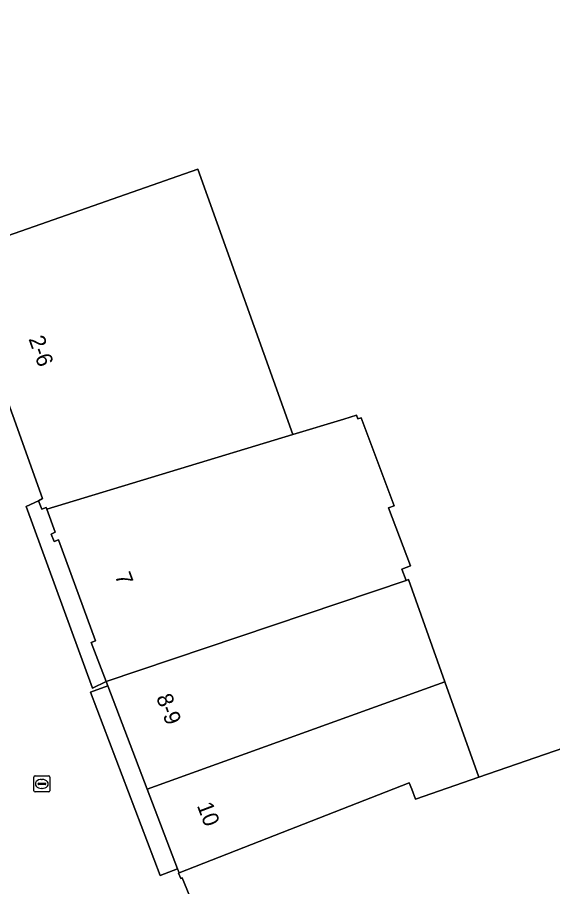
# Model space of a CAD drawing. Extents: x 161087 to 161926, y 382572 to 383873.
# Drawn here: x 161366.1 to 161399.4, y 383348.3 to 383402.3 of the extents above; entities that cross this region are included whole.
import ezdxf

# ---------------------------------------------------------------- set-up
doc = ezdxf.new("R2010")
doc.units = 0
for name, color, linetype in [('IMGEO_Kolk', 7, 'Continuous'), ('IMGEO_Pand', 7, 'Continuous'), ('IMGEO_Pand_nummerreeks', 7, 'Continuous'), ('IMGEO_Voetgangersgebied_open', 7, 'Continuous')]:
    doc.layers.add(name, color=color, linetype=linetype)

msp = doc.modelspace()

# ---------------------------------------------------------------- linework, layer by layer
at = {"layer": 'IMGEO_Kolk'}
for p, q in [((161367.123, 383354.218), (161367.123, 383355.07)), ((161367.198, 383355.144), (161368.05, 383355.144)), ((161368.124, 383355.07), (161368.124, 383354.218)), ((161367.382, 383354.638), (161367.382, 383354.65)), ((161367.82, 383354.601), (161367.422, 383354.601)), ((161367.425, 383354.687), (161367.823, 383354.687)), ((161367.611, 383354.924), (161367.636, 383354.924)), ((161367.866, 383354.65), (161367.866, 383354.638)), ((161368.05, 383354.144), (161367.198, 383354.144)), ((161367.634, 383354.364), (161367.609, 383354.364))]:
    msp.add_line(p, q, dxfattribs=at)
for points in [[(161367.123, 383354.218), (161367.123, 383355.07)], [(161367.198, 383355.144), (161368.05, 383355.144)], [(161368.124, 383355.07), (161368.124, 383354.218)], [(161368.05, 383354.144), (161367.198, 383354.144)]]:
    msp.add_lwpolyline(points, dxfattribs=at)
for centre, radius, start, end in [((161367.2, 383355.068), 0.0765, 91.552, 178.448), ((161367.2, 383355.068), 0.0765, 91.552, 178.448), ((161368.048, 383355.068), 0.0765, 1.552, 88.448), ((161368.048, 383355.068), 0.0765, 1.552, 88.448), ((161367.422, 383354.647), 0.0403, 85.8775, 175.7526), ((161367.419, 383354.637), 0.0366, 178.938, 274.7102), ((161367.823, 383354.644), 0.043, 264.8664, 352.4533), ((161367.827, 383354.649), 0.0386, 1.7309, 96.639), ((161367.2, 383354.22), 0.0765, 181.552, 268.448), ((161367.2, 383354.22), 0.0765, 181.552, 268.448), ((161368.048, 383354.22), 0.0765, 271.552, 358.448), ((161368.048, 383354.22), 0.0765, 271.552, 358.448)]:
    msp.add_arc(centre, radius, start, end, dxfattribs=at)
for centre, major_axis, ratio, start_param, end_param in [((161367.61, 383354.644), (-0.387, 0.002), 0.722429, 4.712389, 7.853982), ((161367.635, 383354.644), (-0.39, 0.002), 0.717154, 1.570796, 4.712389)]:
    msp.add_ellipse(centre, major_axis=major_axis, ratio=ratio, start_param=start_param, end_param=end_param, dxfattribs=at)
at = {"layer": 'IMGEO_Pand'}
msp.add_lwpolyline([(161355.486, 383406.172), (161362.107, 383387.495), (161362.212, 383387.608), (161377.316, 383392.887), (161383.241, 383376.38), (161386.399, 383377.338), (161387.196, 383377.581), (161387.282, 383377.353), (161387.478, 383377.427), (161389.542, 383371.954), (161389.196, 383371.824), (161390.558, 383368.213), (161390.016, 383368.009), (161390.28, 383367.308), (161390.422, 383367.355), (161392.697, 383360.988), (161394.815, 383355.062), (161413.676, 383361.576)], dxfattribs=at)
for points in [[(161383.241, 383376.38), (161377.316, 383392.887), (161362.212, 383387.608), (161367.673, 383372.394), (161367.419, 383372.264), (161367.62, 383371.729), (161367.899, 383371.838), (161367.936, 383371.736)], [(161383.241, 383376.38), (161367.936, 383371.736), (161368.459, 383370.305), (161368.212, 383370.19), (161368.382, 383369.721), (161368.652, 383369.831), (161370.965, 383363.545), (161370.693, 383363.444), (161371.615, 383361.024), (161390.28, 383367.308), (161390.016, 383368.009), (161390.558, 383368.213), (161389.196, 383371.824), (161389.542, 383371.954), (161387.478, 383377.427), (161387.282, 383377.353), (161387.196, 383377.581), (161386.399, 383377.338)], [(161392.697, 383360.988), (161390.422, 383367.355), (161390.28, 383367.308), (161371.615, 383361.024), (161371.719, 383360.751), (161374.168, 383354.324)], [(161417.109, 383351.978), (161413.676, 383361.576), (161394.815, 383355.062), (161390.874, 383353.701), (161390.638, 383354.307), (161390.482, 383354.706), (161380.663, 383350.87), (161376.155, 383349.109), (161376.126, 383349.098), (161376.267, 383348.76), (161376.357, 383348.794), (161380.373, 383339), (161380.298, 383338.969), (161380.404, 383338.689), (161393.792, 383343.014), (161393.401, 383344.117)], [(161374.168, 383354.324), (161376.063, 383349.35), (161376.155, 383349.109), (161380.663, 383350.87), (161390.482, 383354.706), (161390.638, 383354.307), (161390.874, 383353.701), (161394.815, 383355.062), (161392.697, 383360.988)]]:
    msp.add_lwpolyline(points, close=True, dxfattribs=at)
at = {"layer": 'IMGEO_Voetgangersgebied_open'}
msp.add_lwpolyline([(161380.373, 383339), (161376.357, 383348.794), (161376.267, 383348.76), (161376.126, 383349.098), (161376.155, 383349.109), (161376.063, 383349.35), (161374.99, 383348.941), (161370.646, 383360.342), (161371.719, 383360.751), (161371.615, 383361.024), (161370.775, 383360.608), (161366.647, 383371.904), (161367.419, 383372.264), (161367.673, 383372.394), (161362.212, 383387.608), (161362.107, 383387.495), (161355.486, 383406.172)], dxfattribs=at)
for points in [[(161366.647, 383371.904), (161370.775, 383360.608), (161371.615, 383361.024), (161370.693, 383363.444), (161370.965, 383363.545), (161368.652, 383369.831), (161368.382, 383369.721), (161368.212, 383370.19), (161368.459, 383370.305), (161367.936, 383371.736), (161367.899, 383371.838), (161367.62, 383371.729), (161367.419, 383372.264)], [(161370.646, 383360.342), (161374.99, 383348.941), (161376.063, 383349.35), (161374.168, 383354.324), (161371.719, 383360.751)]]:
    msp.add_lwpolyline(points, close=True, dxfattribs=at)

# ---------------------------------------------------------------- texts
at = {"layer": 'IMGEO_Pand_nummerreeks'}
for s, rotation, p in [('2-6', 289.7454, (161366.783, 383382.334)), ('7', 290.2698, (161372.149, 383367.604)), ('8-9', 290.5233, (161374.719, 383360.037)), ('10', 290.8672, (161377.256, 383353.298))]:
    msp.add_text(s, height=1, rotation=rotation, dxfattribs=at).set_placement(p)

doc.saveas('drawing.dxf')
